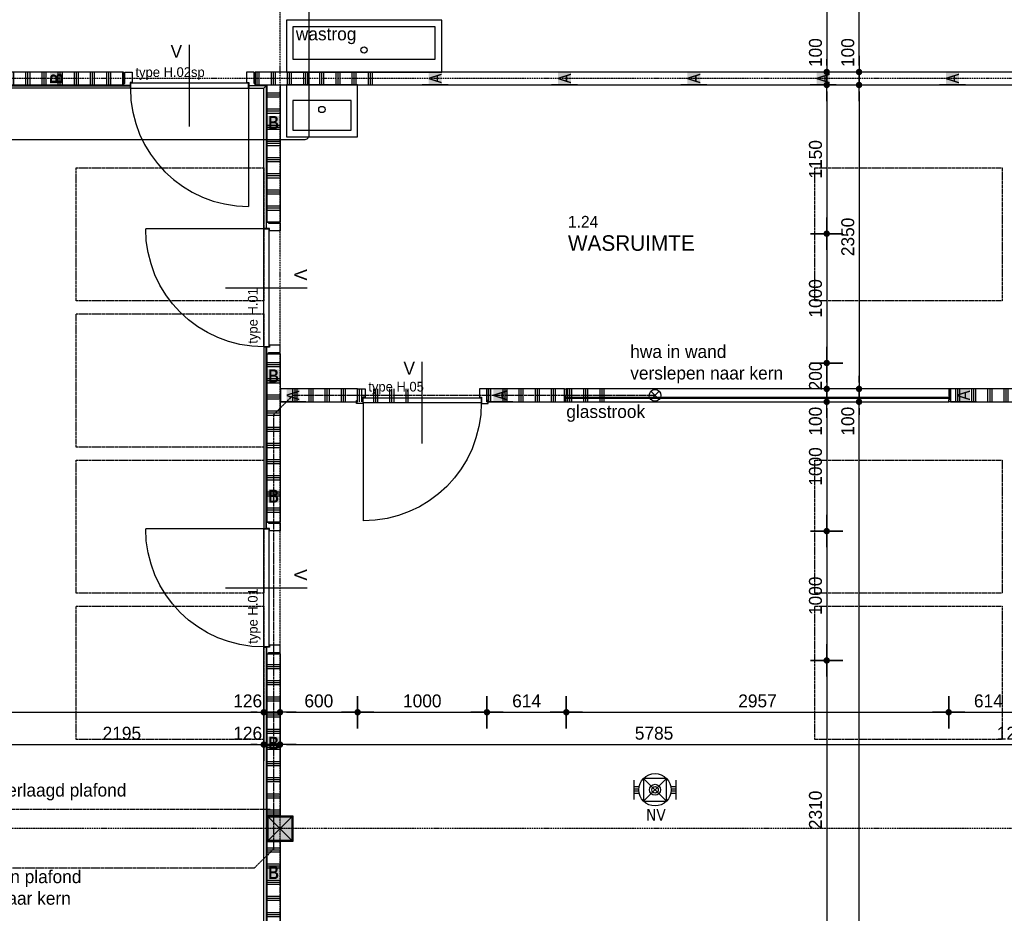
# Model space of a CAD drawing. Header units: millimetres. Extents: x -297000 to 504135, y -166520 to 252050.
# Tile 405 of 416: x 87162 to 94776, y 20370 to 27280. Entities that reach past the tile are written whole.
import ezdxf
from ezdxf.enums import TextEntityAlignment as Align

# ---------------------------------------------------------------- set-up
doc = ezdxf.new("R2010")
doc.units = ezdxf.units.MM
doc.header["$MEASUREMENT"] = 0
for name, pattern in [('ACAD_ISO10W100', [18, 12, -3, 0, -3]), ('CENTER', [50.8, 31.75, -6.35, 6.35, -6.35]), ('HIDDEN', [0.375, 0.25, -0.125])]:
    doc.linetypes.add(name, pattern=pattern)
doc.layers.get('Defpoints').update_dxf_attribs({"color": 6})
for name, color, linetype in [('010_D0050_D', 1, 'Continuous'), ('010_T0050_T', 4, 'Continuous'), ('010_T0100_T', 4, 'Continuous'), ('040_AXPRI_B', 9, 'CENTER'), ('068_HATCH_H', 8, 'Continuous'), ('080_SYMB_DETAIL', 4, 'Continuous'), ('080_SYMBO_G', 1, 'Continuous'), ('210_WALEX_E', 2, 'Continuous'), ('220_WALIN_E', 1, 'Continuous'), ('220_WALIN_G', 1, 'Continuous'), ('299_CONCR_H', 251, 'Continuous'), ('299_STEEL_G', 3, 'Continuous'), ('310_GLASS_G', 1, 'Continuous'), ('320_DOORS_E', 8, 'Continuous'), ('320_DOORS_G', 2, 'Continuous'), ('410_WAFEX_G', 1, 'Continuous'), ('420_WAFIN_G', 1, 'Continuous'), ('520_DRAIN_E', 8, 'Continuous'), ('520_DRAIN_G', 2, 'Continuous'), ('740_SANIT_G', 1, 'Continuous'), ('EB63201-_ATTRIB', 2, 'Continuous')]:
    doc.layers.add(name, color=color, linetype=linetype)
doc.styles.add('NORATT', font='TAHOMA.TTF')
doc.styles.add('VMX 1 SMALL 100', font='unvr55w.TTF', dxfattribs={"height": 100})
doc.styles.add('VMX 2 MEDIUM 100', font='unvr55w.TTF', dxfattribs={"height": 200})
doc.styles.add('VMX 2 MEDIUM 50', font='unvr55w.TTF', dxfattribs={"height": 100})
doc.dimstyles.new('VMX 50', dxfattribs={"dimscale": 50, "dimtxt": 1, "dimasz": 1, "dimexe": 2, "dimexo": 2, "dimgap": 0.7, "dimtad": 1, "dimdec": 0, "dimdsep": 46, "dimtxsty": 'VMX 2 MEDIUM 50', "dimblk1": 'VMX-DIM-ARROW', "dimblk2": 'VMX-DIM-ARROW', "dimsah": 1, "dimcen": 1, "dimdle": 2, "dimse1": 1, "dimse2": 1, "dimclrd": 256, "dimclre": 256, "dimclrt": 256, "dimadec": 0, "dimazin": 0, "dimtm": 1e-09, "dimtfac": 1, "dimtdec": 0, "dimtmove": 2, "dimatfit": 2, "dimldrblk": 'VMX-DIM-ARROW', "dimfxl": 0, "dimtolj": 2, "dimlwd": -1, "dimarcsym": 0})

# ---------------------------------------------------------------- blocks, each defined once
blk = doc.blocks.new('VMX-DIM-ARROW')
h = blk.add_hatch(color=256)
edge = h.paths.add_edge_path()
edge.add_arc((0, 0), 0.5, 0, 360)
for p, q in [((0, 2.5), (0, -2.5)), ((-2.5, 0), (2.5, 0))]:
    blk.add_line(p, q)
blk = doc.blocks.new('*D331')
at = {"layer": '010_D0050_D'}
blk.add_line((76050, 21925), (88999, 21925), dxfattribs=at)
at = {"layer": 'Defpoints', "color": 0}
for p in [(76000, 22249.5), (89049, 21925), (89049, 21191.3)]:
    blk.add_point(p, dxfattribs=at)
at = {"layer": '010_D0050_D', "xscale": 50, "yscale": 50, "zscale": 50, "rotation": 180}
blk.add_blockref('VMX-DIM-ARROW', (76000, 21925), dxfattribs=at)
at = {"layer": '010_D0050_D', "xscale": 50, "yscale": 50, "zscale": 50}
blk.add_blockref('VMX-DIM-ARROW', (89049, 21925), dxfattribs=at)
at = {"layer": '010_D0050_D', "insert": (82524.5, 22011.9), "char_height": 100, "attachment_point": 5, "style": 'VMX 2 MEDIUM 50'}
blk.add_mtext('\\A2;13049', dxfattribs=at)
blk = doc.blocks.new('*D332')
at = {"layer": '010_D0050_D'}
blk.add_line((89225, 21925), (89725, 21925), dxfattribs=at)
at = {"layer": 'Defpoints', "color": 0}
for p in [(89775, 24425), (89175, 22249.4), (89775, 21925)]:
    blk.add_point(p, dxfattribs=at)
at = {"layer": '010_D0050_D', "xscale": 50, "yscale": 50, "zscale": 50, "rotation": 180}
blk.add_blockref('VMX-DIM-ARROW', (89175, 21925), dxfattribs=at)
at = {"layer": '010_D0050_D', "xscale": 50, "yscale": 50, "zscale": 50}
blk.add_blockref('VMX-DIM-ARROW', (89775, 21925), dxfattribs=at)
at = {"layer": '010_D0050_D', "insert": (89475, 22011.9), "char_height": 100, "attachment_point": 5, "style": 'VMX 2 MEDIUM 50'}
blk.add_mtext('\\A2;600', dxfattribs=at)
blk = doc.blocks.new('*D333')
at = {"layer": '010_D0050_D'}
for p, q in [((94910, 21675), (94860, 21675)), ((94960, 21675), (95085, 21675)), ((95135, 21675), (95185, 21675))]:
    blk.add_line(p, q, dxfattribs=at)
at = {"layer": 'Defpoints', "color": 0}
for p in [(94960, 21985), (95085, 21985), (95085, 21675)]:
    blk.add_point(p, dxfattribs=at)
at = {"layer": '010_D0050_D', "xscale": 50, "yscale": 50, "zscale": 50}
blk.add_blockref('VMX-DIM-ARROW', (94960, 21675), dxfattribs=at)
at = {"layer": '010_D0050_D', "xscale": 50, "yscale": 50, "zscale": 50, "rotation": 180}
blk.add_blockref('VMX-DIM-ARROW', (95085, 21675), dxfattribs=at)
at = {"layer": '010_D0050_D', "insert": (94830, 21761.9), "char_height": 100, "attachment_point": 5, "style": 'VMX 2 MEDIUM 50'}
blk.add_mtext('\\A2;125', dxfattribs=at)
blk = doc.blocks.new('*D323')
at = {"layer": '010_D0050_D'}
for p, q in [((88999, 21925), (88949, 21925)), ((89049, 21925), (89175, 21925)), ((89225, 21925), (89275, 21925))]:
    blk.add_line(p, q, dxfattribs=at)
at = {"layer": 'Defpoints', "color": 0}
for p in [(89049, 22011.9), (89175, 22011.9), (89175, 21925)]:
    blk.add_point(p, dxfattribs=at)
at = {"layer": '010_D0050_D', "xscale": 50, "yscale": 50, "zscale": 50}
blk.add_blockref('VMX-DIM-ARROW', (89049, 21925), dxfattribs=at)
at = {"layer": '010_D0050_D', "xscale": 50, "yscale": 50, "zscale": 50, "rotation": 180}
blk.add_blockref('VMX-DIM-ARROW', (89175, 21925), dxfattribs=at)
at = {"layer": '010_D0050_D', "insert": (88925, 22011.9), "char_height": 100, "attachment_point": 5, "style": 'VMX 2 MEDIUM 50'}
blk.add_mtext('\\A2;126', dxfattribs=at)
blk = doc.blocks.new('*D326')
at = {"layer": '010_D0050_D'}
blk.add_line((86904, 21675), (88999, 21675), dxfattribs=at)
at = {"layer": 'Defpoints', "color": 0}
for p in [(89049, 21675), (86854, 19482), (89049, 19482)]:
    blk.add_point(p, dxfattribs=at)
at = {"layer": '010_D0050_D', "xscale": 50, "yscale": 50, "zscale": 50, "rotation": 180}
blk.add_blockref('VMX-DIM-ARROW', (86854, 21675), dxfattribs=at)
at = {"layer": '010_D0050_D', "xscale": 50, "yscale": 50, "zscale": 50}
blk.add_blockref('VMX-DIM-ARROW', (89049, 21675), dxfattribs=at)
at = {"layer": '010_D0050_D', "insert": (87951.5, 21761.9), "char_height": 100, "attachment_point": 5, "style": 'VMX 2 MEDIUM 50'}
blk.add_mtext('\\A2;2195', dxfattribs=at)
blk = doc.blocks.new('*D327')
at = {"layer": '010_D0050_D'}
blk.add_line((89225, 21675), (94910, 21675), dxfattribs=at)
at = {"layer": 'Defpoints', "color": 0}
for p in [(94960, 21675), (94960, 21675), (89175, 19482)]:
    blk.add_point(p, dxfattribs=at)
at = {"layer": '010_D0050_D', "xscale": 50, "yscale": 50, "zscale": 50, "rotation": 180}
blk.add_blockref('VMX-DIM-ARROW', (89175, 21675), dxfattribs=at)
at = {"layer": '010_D0050_D', "xscale": 50, "yscale": 50, "zscale": 50}
blk.add_blockref('VMX-DIM-ARROW', (94960, 21675), dxfattribs=at)
at = {"layer": '010_D0050_D', "insert": (92067.5, 21761.9), "char_height": 100, "attachment_point": 5, "style": 'VMX 2 MEDIUM 50'}
blk.add_mtext('\\A2;5785', dxfattribs=at)
blk = doc.blocks.new('*D329')
at = {"layer": '010_D0050_D'}
for p, q in [((88999, 21675), (88949, 21675)), ((89049, 21675), (89175, 21675)), ((89225, 21675), (89275, 21675))]:
    blk.add_line(p, q, dxfattribs=at)
at = {"layer": 'Defpoints', "color": 0}
for p in [(89049, 21761.9), (89175, 21761.9), (89175, 21675)]:
    blk.add_point(p, dxfattribs=at)
at = {"layer": '010_D0050_D', "xscale": 50, "yscale": 50, "zscale": 50}
blk.add_blockref('VMX-DIM-ARROW', (89049, 21675), dxfattribs=at)
at = {"layer": '010_D0050_D', "xscale": 50, "yscale": 50, "zscale": 50, "rotation": 180}
blk.add_blockref('VMX-DIM-ARROW', (89175, 21675), dxfattribs=at)
at = {"layer": '010_D0050_D', "insert": (88925, 21761.9), "char_height": 100, "attachment_point": 5, "style": 'VMX 2 MEDIUM 50'}
blk.add_mtext('\\A2;126', dxfattribs=at)
blk = doc.blocks.new('*D337')
at = {"layer": '010_D0050_D'}
blk.add_line((93652.9, 9490), (93652.9, 24275), dxfattribs=at)
at = {"layer": 'Defpoints', "color": 0}
for p in [(91325, 24325), (93652.9, 24325), (89275, 9440)]:
    blk.add_point(p, dxfattribs=at)
at = {"layer": '010_D0050_D', "xscale": 50, "yscale": 50, "zscale": 50}
for p, rotation in [((93652.9, 24325), 90), ((93652.9, 9440), 270)]:
    blk.add_blockref('VMX-DIM-ARROW', p, dxfattribs=dict(at, rotation=rotation))
at = {"layer": '010_D0050_D', "insert": (93566.1, 16882.5), "char_height": 100, "attachment_point": 5, "rotation": 90, "style": 'VMX 2 MEDIUM 50'}
blk.add_mtext('\\A2;14885', dxfattribs=at)
blk = doc.blocks.new('*D338')
at = {"layer": '010_D0050_D'}
blk.add_line((93652.9, 26925), (93652.9, 32560), dxfattribs=at)
at = {"layer": 'Defpoints', "color": 0}
for p in [(91975, 32610), (93652.9, 32610), (92225, 26875)]:
    blk.add_point(p, dxfattribs=at)
at = {"layer": '010_D0050_D', "xscale": 50, "yscale": 50, "zscale": 50}
for p, rotation in [((93652.9, 32610), 90), ((93652.9, 26875), 270)]:
    blk.add_blockref('VMX-DIM-ARROW', p, dxfattribs=dict(at, rotation=rotation))
at = {"layer": '010_D0050_D', "insert": (93566.1, 29742.5), "char_height": 100, "attachment_point": 5, "rotation": 90, "style": 'VMX 2 MEDIUM 50'}
blk.add_mtext('\\A2;5735', dxfattribs=at)
blk = doc.blocks.new('*D339')
at = {"layer": '010_D0050_D'}
for p, q in [((93652.9, 26925), (93652.9, 26975)), ((93652.9, 26875), (93652.9, 26775)), ((93652.9, 26725), (93652.9, 26675))]:
    blk.add_line(p, q, dxfattribs=at)
at = {"layer": 'Defpoints', "color": 0}
for p in [(91725, 26875), (91725, 26775), (93652.9, 26775)]:
    blk.add_point(p, dxfattribs=at)
at = {"layer": '010_D0050_D', "xscale": 50, "yscale": 50, "zscale": 50}
for p, rotation in [((93652.9, 26875), 270), ((93652.9, 26775), 90)]:
    blk.add_blockref('VMX-DIM-ARROW', p, dxfattribs=dict(at, rotation=rotation))
at = {"layer": '010_D0050_D', "insert": (93566.1, 27025), "char_height": 100, "attachment_point": 5, "rotation": 90, "style": 'VMX 2 MEDIUM 50'}
blk.add_mtext('\\A2;100', dxfattribs=at)
blk = doc.blocks.new('*D340')
at = {"layer": '010_D0050_D'}
blk.add_line((93652.9, 26725), (93652.9, 24475), dxfattribs=at)
at = {"layer": 'Defpoints', "color": 0}
for p in [(91725, 26775), (91325, 24425), (93652.9, 24425)]:
    blk.add_point(p, dxfattribs=at)
at = {"layer": '010_D0050_D', "xscale": 50, "yscale": 50, "zscale": 50}
for p, rotation in [((93652.9, 26775), 90), ((93652.9, 24425), 270)]:
    blk.add_blockref('VMX-DIM-ARROW', p, dxfattribs=dict(at, rotation=rotation))
at = {"layer": '010_D0050_D', "insert": (93566.1, 25600), "char_height": 100, "attachment_point": 5, "rotation": 90, "style": 'VMX 2 MEDIUM 50'}
blk.add_mtext('\\A2;2350', dxfattribs=at)
blk = doc.blocks.new('*D341')
at = {"layer": '010_D0050_D'}
for p, q in [((93652.9, 24475), (93652.9, 24525)), ((93652.9, 24425), (93652.9, 24325)), ((93652.9, 24275), (93652.9, 24225))]:
    blk.add_line(p, q, dxfattribs=at)
at = {"layer": 'Defpoints', "color": 0}
for p in [(91725, 24425), (91725, 24325), (93652.9, 24325)]:
    blk.add_point(p, dxfattribs=at)
at = {"layer": '010_D0050_D', "xscale": 50, "yscale": 50, "zscale": 50}
for p, rotation in [((93652.9, 24425), 270), ((93652.9, 24325), 90)]:
    blk.add_blockref('VMX-DIM-ARROW', p, dxfattribs=dict(at, rotation=rotation))
at = {"layer": '010_D0050_D', "insert": (93566.1, 24175), "char_height": 100, "attachment_point": 5, "rotation": 90, "style": 'VMX 2 MEDIUM 50'}
blk.add_mtext('\\A2;100', dxfattribs=at)
blk = doc.blocks.new('*D346')
at = {"layer": '010_D0050_D'}
blk.add_line((93402.9, 30160), (93402.9, 26925), dxfattribs=at)
at = {"layer": 'Defpoints', "color": 0}
for p in [(83475, 30210), (83475, 26875), (93402.9, 26875)]:
    blk.add_point(p, dxfattribs=at)
at = {"layer": '010_D0050_D', "xscale": 50, "yscale": 50, "zscale": 50}
for p, rotation in [((93402.9, 30210), 90), ((93402.9, 26875), 270)]:
    blk.add_blockref('VMX-DIM-ARROW', p, dxfattribs=dict(at, rotation=rotation))
at = {"layer": '010_D0050_D', "insert": (93316.1, 28542.5), "char_height": 100, "attachment_point": 5, "rotation": 90, "style": 'VMX 2 MEDIUM 50'}
blk.add_mtext('\\A2;3335', dxfattribs=at)
blk = doc.blocks.new('*D347')
at = {"layer": '010_D0050_D'}
for p, q in [((93402.9, 26925), (93402.9, 26975)), ((93402.9, 26875), (93402.9, 26775)), ((93402.9, 26725), (93402.9, 26675))]:
    blk.add_line(p, q, dxfattribs=at)
at = {"layer": 'Defpoints', "color": 0}
for p in [(91475, 26875), (91475, 26775), (93402.9, 26775)]:
    blk.add_point(p, dxfattribs=at)
at = {"layer": '010_D0050_D', "xscale": 50, "yscale": 50, "zscale": 50}
for p, rotation in [((93402.9, 26875), 270), ((93402.9, 26775), 90)]:
    blk.add_blockref('VMX-DIM-ARROW', p, dxfattribs=dict(at, rotation=rotation))
at = {"layer": '010_D0050_D', "insert": (93316.1, 27025), "char_height": 100, "attachment_point": 5, "rotation": 90, "style": 'VMX 2 MEDIUM 50'}
blk.add_mtext('\\A2;100', dxfattribs=at)
blk = doc.blocks.new('*D348')
at = {"layer": '010_D0050_D'}
blk.add_line((93402.9, 26725), (93402.9, 25675), dxfattribs=at)
at = {"layer": 'Defpoints', "color": 0}
for p in [(89175, 26775), (89175, 25625), (93402.9, 25625)]:
    blk.add_point(p, dxfattribs=at)
at = {"layer": '010_D0050_D', "xscale": 50, "yscale": 50, "zscale": 50}
for p, rotation in [((93402.9, 26775), 90), ((93402.9, 25625), 270)]:
    blk.add_blockref('VMX-DIM-ARROW', p, dxfattribs=dict(at, rotation=rotation))
at = {"layer": '010_D0050_D', "insert": (93316.1, 26200), "char_height": 100, "attachment_point": 5, "rotation": 90, "style": 'VMX 2 MEDIUM 50'}
blk.add_mtext('\\A2;1150', dxfattribs=at)
blk = doc.blocks.new('*D349')
at = {"layer": '010_D0050_D'}
blk.add_line((93402.9, 25575), (93402.9, 24675), dxfattribs=at)
at = {"layer": 'Defpoints', "color": 0}
for p in [(89175, 25625), (89175, 24625), (93402.9, 24625)]:
    blk.add_point(p, dxfattribs=at)
at = {"layer": '010_D0050_D', "xscale": 50, "yscale": 50, "zscale": 50}
for p, rotation in [((93402.9, 25625), 90), ((93402.9, 24625), 270)]:
    blk.add_blockref('VMX-DIM-ARROW', p, dxfattribs=dict(at, rotation=rotation))
at = {"layer": '010_D0050_D', "insert": (93316.1, 25125), "char_height": 100, "attachment_point": 5, "rotation": 90, "style": 'VMX 2 MEDIUM 50'}
blk.add_mtext('\\A2;1000', dxfattribs=at)
blk = doc.blocks.new('*D350')
at = {"layer": '010_D0050_D'}
blk.add_line((93402.9, 24575), (93402.9, 24475), dxfattribs=at)
at = {"layer": 'Defpoints', "color": 0}
for p in [(89175, 24625), (89175, 24425), (93402.9, 24425)]:
    blk.add_point(p, dxfattribs=at)
at = {"layer": '010_D0050_D', "xscale": 50, "yscale": 50, "zscale": 50}
for p, rotation in [((93402.9, 24625), 90), ((93402.9, 24425), 270)]:
    blk.add_blockref('VMX-DIM-ARROW', p, dxfattribs=dict(at, rotation=rotation))
at = {"layer": '010_D0050_D', "insert": (93316.1, 24525), "char_height": 100, "attachment_point": 5, "rotation": 90, "style": 'VMX 2 MEDIUM 50'}
blk.add_mtext('\\A2;200', dxfattribs=at)
blk = doc.blocks.new('*D351')
at = {"layer": '010_D0050_D'}
blk.add_line((93402.9, 24275), (93402.9, 23375), dxfattribs=at)
at = {"layer": 'Defpoints', "color": 0}
for p in [(89175, 24325), (89175, 23325), (93402.9, 23325)]:
    blk.add_point(p, dxfattribs=at)
at = {"layer": '010_D0050_D', "xscale": 50, "yscale": 50, "zscale": 50}
for p, rotation in [((93402.9, 24325), 90), ((93402.9, 23325), 270)]:
    blk.add_blockref('VMX-DIM-ARROW', p, dxfattribs=dict(at, rotation=rotation))
at = {"layer": '010_D0050_D', "insert": (93316.1, 23825), "char_height": 100, "attachment_point": 5, "rotation": 90, "style": 'VMX 2 MEDIUM 50'}
blk.add_mtext('\\A2;1000', dxfattribs=at)
blk = doc.blocks.new('*D352')
at = {"layer": '010_D0050_D'}
blk.add_line((93402.9, 23275), (93402.9, 22375), dxfattribs=at)
at = {"layer": 'Defpoints', "color": 0}
for p in [(89175, 23325), (89175, 22325), (93402.9, 22325)]:
    blk.add_point(p, dxfattribs=at)
at = {"layer": '010_D0050_D', "xscale": 50, "yscale": 50, "zscale": 50}
for p, rotation in [((93402.9, 23325), 90), ((93402.9, 22325), 270)]:
    blk.add_blockref('VMX-DIM-ARROW', p, dxfattribs=dict(at, rotation=rotation))
at = {"layer": '010_D0050_D', "insert": (93316.1, 22825), "char_height": 100, "attachment_point": 5, "rotation": 90, "style": 'VMX 2 MEDIUM 50'}
blk.add_mtext('\\A2;1000', dxfattribs=at)
blk = doc.blocks.new('*D353')
at = {"layer": '010_D0050_D'}
blk.add_line((93402.9, 22275), (93402.9, 20064.5), dxfattribs=at)
at = {"layer": 'Defpoints', "color": 0}
for p in [(89175, 22325), (89175, 20014.5), (93402.9, 20014.5)]:
    blk.add_point(p, dxfattribs=at)
at = {"layer": '010_D0050_D', "xscale": 50, "yscale": 50, "zscale": 50}
for p, rotation in [((93402.9, 22325), 90), ((93402.9, 20014.5), 270)]:
    blk.add_blockref('VMX-DIM-ARROW', p, dxfattribs=dict(at, rotation=rotation))
at = {"layer": '010_D0050_D', "insert": (93316.1, 21169.8), "char_height": 100, "attachment_point": 5, "rotation": 90, "style": 'VMX 2 MEDIUM 50'}
blk.add_mtext('\\A2;2310', dxfattribs=at)
blk = doc.blocks.new('*D363')
at = {"layer": '010_D0050_D'}
for p, q in [((93402.9, 24475), (93402.9, 24525)), ((93402.9, 24425), (93402.9, 24325)), ((93402.9, 24275), (93402.9, 24225))]:
    blk.add_line(p, q, dxfattribs=at)
at = {"layer": 'Defpoints', "color": 0}
for p in [(91475, 24425), (91475, 24325), (93402.9, 24325)]:
    blk.add_point(p, dxfattribs=at)
at = {"layer": '010_D0050_D', "xscale": 50, "yscale": 50, "zscale": 50}
for p, rotation in [((93402.9, 24425), 270), ((93402.9, 24325), 90)]:
    blk.add_blockref('VMX-DIM-ARROW', p, dxfattribs=dict(at, rotation=rotation))
at = {"layer": '010_D0050_D', "insert": (93316.1, 24175), "char_height": 100, "attachment_point": 5, "rotation": 90, "style": 'VMX 2 MEDIUM 50'}
blk.add_mtext('\\A2;100', dxfattribs=at)
blk = doc.blocks.new('*D417')
at = {"layer": '010_D0050_D'}
blk.add_line((89825, 21925), (90725, 21925), dxfattribs=at)
at = {"layer": 'Defpoints', "color": 0}
for p in [(89775, 24425), (90775, 24425), (90775, 21925)]:
    blk.add_point(p, dxfattribs=at)
at = {"layer": '010_D0050_D', "xscale": 50, "yscale": 50, "zscale": 50, "rotation": 180}
blk.add_blockref('VMX-DIM-ARROW', (89775, 21925), dxfattribs=at)
at = {"layer": '010_D0050_D', "xscale": 50, "yscale": 50, "zscale": 50}
blk.add_blockref('VMX-DIM-ARROW', (90775, 21925), dxfattribs=at)
at = {"layer": '010_D0050_D', "insert": (90275, 22011.9), "char_height": 100, "attachment_point": 5, "style": 'VMX 2 MEDIUM 50'}
blk.add_mtext('\\A2;1000', dxfattribs=at)
blk = doc.blocks.new('*D418')
at = {"layer": '010_D0050_D'}
blk.add_line((90825, 21925), (91339, 21925), dxfattribs=at)
at = {"layer": 'Defpoints', "color": 0}
for p in [(90775, 24425), (91389, 24425), (91389, 21925)]:
    blk.add_point(p, dxfattribs=at)
at = {"layer": '010_D0050_D', "xscale": 50, "yscale": 50, "zscale": 50, "rotation": 180}
blk.add_blockref('VMX-DIM-ARROW', (90775, 21925), dxfattribs=at)
at = {"layer": '010_D0050_D', "xscale": 50, "yscale": 50, "zscale": 50}
blk.add_blockref('VMX-DIM-ARROW', (91389, 21925), dxfattribs=at)
at = {"layer": '010_D0050_D', "insert": (91082, 22011.9), "char_height": 100, "attachment_point": 5, "style": 'VMX 2 MEDIUM 50'}
blk.add_mtext('\\A2;614', dxfattribs=at)
blk = doc.blocks.new('*D419')
at = {"layer": '010_D0050_D'}
blk.add_line((91439, 21925), (94296, 21925), dxfattribs=at)
at = {"layer": 'Defpoints', "color": 0}
for p in [(91389, 24425), (94346, 24425), (94346, 21925)]:
    blk.add_point(p, dxfattribs=at)
at = {"layer": '010_D0050_D', "xscale": 50, "yscale": 50, "zscale": 50, "rotation": 180}
blk.add_blockref('VMX-DIM-ARROW', (91389, 21925), dxfattribs=at)
at = {"layer": '010_D0050_D', "xscale": 50, "yscale": 50, "zscale": 50}
blk.add_blockref('VMX-DIM-ARROW', (94346, 21925), dxfattribs=at)
at = {"layer": '010_D0050_D', "insert": (92867.5, 22011.9), "char_height": 100, "attachment_point": 5, "style": 'VMX 2 MEDIUM 50'}
blk.add_mtext('\\A2;2957', dxfattribs=at)
blk = doc.blocks.new('*D420')
at = {"layer": '010_D0050_D'}
blk.add_line((94396, 21925), (94910, 21925), dxfattribs=at)
at = {"layer": 'Defpoints', "color": 0}
for p in [(94346, 24425), (94960, 24425), (94960, 21925)]:
    blk.add_point(p, dxfattribs=at)
at = {"layer": '010_D0050_D', "xscale": 50, "yscale": 50, "zscale": 50, "rotation": 180}
blk.add_blockref('VMX-DIM-ARROW', (94346, 21925), dxfattribs=at)
at = {"layer": '010_D0050_D', "xscale": 50, "yscale": 50, "zscale": 50}
blk.add_blockref('VMX-DIM-ARROW', (94960, 21925), dxfattribs=at)
at = {"layer": '010_D0050_D', "insert": (94653, 22011.9), "char_height": 100, "attachment_point": 5, "style": 'VMX 2 MEDIUM 50'}
blk.add_mtext('\\A2;614', dxfattribs=at)
blk = doc.blocks.new('GRID01')
at = {"layer": '040_AXPRI_B', "linetype": 'ACAD_ISO10W100'}
for p, q in [((-5800, -3742), (-5800, 26942)), ((3742, 17400), (-26942, 17400)), ((3742, 11600), (-26942, 11600))]:
    blk.add_line(p, q, dxfattribs=at)
blk = doc.blocks.new('*U1213')
at = {"layer": '068_HATCH_H'}
h = blk.add_hatch(dxfattribs=at)
h.set_pattern_fill('PLAST', color=256, scale=500, angle=180, style=0)
h.set_pattern_definition([(180, (0, 4892), (-2e-14, -125), []), (180, (-2e-15, 4876.37), (-2e-14, -125), []), (180, (-4e-15, 4860.75), (-2e-14, -125), [])])
h.paths.add_polyline_path([(0, 4892), (100, 4892), (100, 5892), (0, 5892)])
at = {"layer": '220_WALIN_G', "ltscale": 10}
for p, q in [((0, 4400), (0, 4600)), ((100, 4400), (100, 4600)), ((0, 3400), (0, 3600)), ((100, 3400), (100, 3600)), ((0, 2400), (0, 2600)), ((100, 2400), (100, 2600)), ((0, 1400), (0, 1600)), ((100, 1400), (100, 1600)), ((0, 400), (0, 600)), ((100, 400), (100, 600))]:
    blk.add_line(p, q, dxfattribs=at)
blk.add_lwpolyline([(0, 0), (100, 0), (100, 5892), (0, 5892)], close=True, dxfattribs=at)
at = {"layer": '220_WALIN_E', "ltscale": 10, "char_height": 100, "width": 100, "attachment_point": 5, "style": 'VMX 1 SMALL 100', "bg_fill": 1, "box_fill_scale": 1, "bg_fill_color": 255, "bg_fill_transparency": 0}
for insert in [(50, 4500), (50, 3500), (50, 2500), (50, 1500), (50, 500)]:
    blk.add_mtext('{\\fUnivers Condensed|b0|i0|c0|p34;A}', dxfattribs=dict(at, insert=insert))
blk = doc.blocks.new('*U1215')
at = {"layer": '068_HATCH_H'}
h = blk.add_hatch(dxfattribs=at)
h.set_pattern_fill('PLAST', color=256, scale=500, angle=180, style=0)
h.set_pattern_definition([(180, (0, -400), (-2e-14, -125), []), (180, (-2e-15, -415.62), (-2e-14, -125), []), (180, (-4e-15, -431.25), (-2e-14, -125), [])])
h.paths.add_polyline_path([(0, -400), (100, -400), (100, 600), (0, 600)])
at = {"layer": '220_WALIN_G', "ltscale": 10}
for p, q in [((0, 400), (0, 600)), ((100, 400), (100, 600))]:
    blk.add_line(p, q, dxfattribs=at)
blk.add_lwpolyline([(0, 0), (100, 0), (100, 600), (0, 600)], close=True, dxfattribs=at)
at = {"layer": '220_WALIN_E', "ltscale": 10, "insert": (50, 500), "char_height": 100, "width": 100, "attachment_point": 5, "style": 'VMX 1 SMALL 100', "bg_fill": 1, "box_fill_scale": 1, "bg_fill_color": 255, "bg_fill_transparency": 0}
blk.add_mtext('{\\fUnivers Condensed|b0|i0|c0|p34;A}', dxfattribs=at)
blk = doc.blocks.new('K200x200x8+BETON')
at = {"layer": '299_CONCR_H'}
h = blk.add_hatch(color=256, dxfattribs=at)
edge = h.paths.add_edge_path()
edge.add_line((-92, -84), (-92, 84))
edge.add_arc((-84, 84), 8, 90, 180, ccw=False)
edge.add_line((-84, 92), (84, 92))
edge.add_arc((84, 84), 8, 0, 90, ccw=False)
edge.add_line((92, 84), (92, -84))
edge.add_arc((84, -84), 8, -90, 0, ccw=False)
edge.add_line((84, -92), (-84, -92))
edge.add_arc((-84, -84), 8, 180, 270, ccw=False)
at = {"layer": '299_STEEL_G'}
for points in [[(-100, -88), (-100, 88, -0.414214), (-88, 100), (88, 100, -0.414214), (100, 88), (100, -88, -0.414214), (88, -100), (-88, -100, -0.414214)], [(-92, -84), (-92, 84, -0.414214), (-84, 92), (84, 92, -0.414214), (92, 84), (92, -84, -0.414214), (84, -92), (-84, -92, -0.414214)]]:
    blk.add_lwpolyline(points, format="xyb", close=True, dxfattribs=at)
at = {"layer": 'Defpoints'}
blk.add_lwpolyline([(-100, 100), (100, 100), (100, -100), (-100, -100)], close=True, dxfattribs=at)
for points in [[(100, -100), (-100, 100)], [(100, 100), (-100, -100)]]:
    blk.add_lwpolyline(points, dxfattribs=at)
blk = doc.blocks.new('v-deur')
at = {"layer": '080_SYMBO_G'}
blk.add_line((0, -315.7), (0, 315.7), dxfattribs=at)
at = {"layer": '080_SYMBO_G', "insert": (-56.4, 315.7), "char_height": 100, "attachment_point": 3, "style": 'VMX 2 MEDIUM 100'}
blk.add_mtext('V', dxfattribs=at)
blk = doc.blocks.new('DEUR1000_hpl finish')
at = {"layer": '320_DOORS_E'}
blk.add_arc((52.5, 126), 913, 0, 90, dxfattribs=at)
at = {"layer": '320_DOORS_G'}
blk.add_lwpolyline([(52.5, 126), (52.5, 1039)], dxfattribs=at)
for points in [[(9, 0), (67, 0), (67, 81), (50, 81), (50, 104), (0, 104), (0, 90), (9, 90), (9, 0)], [(52.5, 126), (52.5, 86), (965.5, 86), (965.5, 126)], [(1009, 0), (951, 0), (951, 81), (968, 81), (968, 104), (1018, 104), (1018, 90), (1009, 90), (1009, 0)]]:
    blk.add_lwpolyline(points, close=True, dxfattribs=at)
blk = doc.blocks.new('WASTROG')
at = {"layer": '740_SANIT_G'}
for points in [[(-400, -600), (0, -600), (0, 600), (-400, 600)], [(-350, 550), (-350, -550), (-100, -550), (-100, 550)]]:
    blk.add_lwpolyline(points, close=True, dxfattribs=at)
blk.add_circle((-169.7, 0), 24.3, dxfattribs=at)
blk = doc.blocks.new('WASTAFEL')
at = {"layer": '740_SANIT_G'}
for points in [[(275, 400), (-275, 400), (-275, 0), (275, 0)], [(225, 350), (-225, 350), (-225, 120), (225, 120)]]:
    blk.add_lwpolyline(points, close=True, dxfattribs=at)
blk.add_circle((1.5, 189.7), 24.3, dxfattribs=at)
blk = doc.blocks.new('EJ3T02')
at = {"color": 0}
for p, q in [((-1.77, 1.77), (1.77, -1.77)), ((1.77, 1.77), (-1.77, -1.77)), ((-3.25, -1.5), (-3.25, 1.5)), ((-3.25, 0.52), (-2.44, 0.52)), ((-3.25, 0.17), (-2.49, 0.17)), ((2.44, 0.52), (3.25, 0.52)), ((2.49, 0.17), (3.25, 0.17)), ((3.25, -1.5), (3.25, 1.5)), ((-3.25, -0.17), (-2.49, -0.17)), ((-3.25, -0.52), (-2.44, -0.52)), ((2.44, -0.52), (3.25, -0.52)), ((2.49, -0.17), (3.25, -0.17))]:
    blk.add_line(p, q, dxfattribs=at)
blk.add_lwpolyline([(1.77, -1.77), (1.77, 1.77), (-1.77, 1.77), (-1.77, -1.77)], close=True, dxfattribs=at)
blk.add_lwpolyline([(1.77, -1.77), (1.75, -1.75)], dxfattribs=at)
for radius in [2.5, 0.85, 0.5]:
    blk.add_circle((0, 0), radius, dxfattribs=at)
at = {"color": 0, "style": 'NORATT'}
for tag, flags, p in [('GELIJK', 9, (3.5, 7.5)), ('SCHAK', 8, (3.5, 5.25)), ('A_CODE', 8, (-3.5, 2.75)), ('NUMMER', 8, (3.5, 3.5)), ('GROEP', 8, (-3.5, -2.75)), ('KAST', 9, (3.5, -2.75))]:
    blk.add_attdef(tag, text='', height=1.8, dxfattribs=dict(at, flags=flags)).set_placement(p, align=Align.MIDDLE_CENTER)
blk = doc.blocks.new('DEUR1000')
at = {"layer": '320_DOORS_E'}
blk.add_arc((52.5, 108), 913, 0, 90, dxfattribs=at)
at = {"layer": '320_DOORS_G'}
blk.add_lwpolyline([(52.5, 108), (52.5, 1021)], dxfattribs=at)
for points in [[(9, 0), (67, 0), (67, 63), (50, 63), (50, 114), (0, 114), (0, 90), (9, 90), (9, 0)], [(52.5, 108), (52.5, 68), (965.5, 68), (965.5, 108)], [(1009, 0), (951, 0), (951, 63), (968, 63), (968, 114), (1018, 114), (1018, 90), (1009, 90), (1009, 0)]]:
    blk.add_lwpolyline(points, close=True, dxfattribs=at)
blk = doc.blocks.new('1006_X-01.01')
at = {"layer": '068_HATCH_H'}
h = blk.add_hatch(dxfattribs=at)
h.set_pattern_fill('PLAST', color=256, scale=500, angle=270, style=0)
h.set_pattern_definition([(270, (15960, 17350), (125, -2e-14), []), (270, (15975.62, 17350), (125, -2e-14), []), (270, (15991.25, 17350), (125, -2e-14), [])])
h.paths.add_polyline_path([(16190, 17350), (16190, 17450), (15082.5, 17450), (15082.5, 17350)])
h = blk.add_hatch(dxfattribs=at)
h.set_pattern_fill('PLAST', color=256, scale=500, angle=180, style=0)
h.set_pattern_definition([(7e-15, (17400, 16464.16), (2e-14, -125), []), (7e-15, (17400, 16448.54), (2e-14, -125), []), (7e-15, (17400, 16432.91), (2e-14, -125), [])])
h.paths.add_polyline_path([(17400, 16290), (17300, 16290), (17300, 17350), (17400, 17350)])
h = blk.add_hatch(dxfattribs=at)
h.set_pattern_fill('PLAST', color=256, scale=500, angle=180, style=0)
h.set_pattern_definition([(7e-15, (17400, 14129.16), (2e-14, -125), []), (7e-15, (17400, 14113.54), (2e-14, -125), []), (7e-15, (17400, 14097.91), (2e-14, -125), [])])
h.paths.add_polyline_path([(17400, 13970), (17300, 13970), (17300, 15272), (17400, 15272)])
h = blk.add_hatch(dxfattribs=at)
h.set_pattern_fill('PLAST', color=256, scale=500, angle=180, style=0)
h.set_pattern_definition([(7e-15, (17400, 11920.16), (2e-14, -125), []), (7e-15, (17400, 11904.54), (2e-14, -125), []), (7e-15, (17400, 11888.91), (2e-14, -125), [])])
h.paths.add_polyline_path([(17400, 11700), (17300, 11700), (17300, 12952), (17400, 12952)])
h = blk.add_hatch(dxfattribs=at)
h.set_pattern_fill('PLAST', color=256, scale=500, angle=180, style=0)
h.set_pattern_definition([(180, (-12375, -5747.5), (-2e-14, -125), []), (180, (-12375, -5763.12), (-2e-14, -125), []), (180, (-12375, -5778.75), (-2e-14, -125), [])])
h.paths.add_polyline_path([(17400, 10454), (17300, 10454), (17300, 11500), (17400, 11500)])
at = {"layer": '210_WALEX_E', "color": 8, "linetype": 'HIDDEN', "ltscale": 25}
for points in [[(17274, 15680), (15824, 15680), (15824, 16710), (17274, 16710)], [(22985, 15680), (21535, 15680), (21535, 16710), (22985, 16710)], [(17274, 14550), (15824, 14550), (15824, 15580), (17274, 15580)], [(17274, 13420), (15824, 13420), (15824, 14450), (17274, 14450)], [(22985, 13420), (21535, 13420), (21535, 14450), (22985, 14450)], [(17274, 12290), (15824, 12290), (15824, 13320), (17274, 13320)], [(22985, 12290), (21535, 12290), (21535, 13320), (22985, 13320)]]:
    blk.add_lwpolyline(points, close=True, dxfattribs=at)
at = {"layer": '220_WALIN_G', "ltscale": 10}
for points in [[(16190, 17350), (16190, 17450), (15082.5, 17450), (15082.5, 17350)], [(17400, 16290), (17300, 16290), (17300, 17350), (17400, 17350)], [(17400, 13970), (17300, 13970), (17300, 15272), (17400, 15272)], [(17400, 11700), (17300, 11700), (17300, 12952), (17400, 12952)], [(17400, 10454), (17300, 10454), (17300, 11500), (17400, 11500)]]:
    blk.add_lwpolyline(points, close=True, dxfattribs=at)
for points in [[(19600, 15000), (19614, 15000), (19614, 14943), (19600, 14943), (19600, 15000)], [(22585, 15000), (22571, 15000), (22571, 14943), (22585, 14943), (22585, 15000)], [(19600, 14900), (19614, 14900), (19614, 14919), (19600, 14919), (19600, 14900)], [(22585, 14900), (22571, 14900), (22571, 14919), (22585, 14919), (22585, 14900)]]:
    blk.add_lwpolyline(points, dxfattribs=at)
at = {"layer": '220_WALIN_G', "color": 8, "ltscale": 10}
for points in [[(22571, 15000), (19614, 15000)], [(19614, 14900), (22571, 14900)]]:
    blk.add_lwpolyline(points, dxfattribs=at)
at = {"layer": '310_GLASS_G'}
blk.add_lwpolyline([(19604, 14926), (19604, 14936), (22581, 14936), (22581, 14926), (19604, 14926)], dxfattribs=at)
at = {"layer": '410_WAFEX_G', "color": 8, "linetype": 'HIDDEN', "ltscale": 25}
blk.add_line((17324, 11748), (15123, 11748), dxfattribs=at)
at = {"layer": '420_WAFIN_G'}
for points in [[(16240, 17324), (15082.5, 17324), (15082.5, 17343), (16240, 17343), (16240, 17324)], [(17158, 17324), (17274, 17324), (17293, 17343), (17158, 17343), (17158, 17324)], [(17274, 17324), (17293, 17343), (17293, 16240), (17274, 16240), (17274, 17324)], [(17274, 13920), (17293, 13920), (17293, 15322), (17274, 15322), (17274, 13920)], [(17274, 13002), (17293, 13002), (17293, 10440), (17274, 10440), (17274, 13002)]]:
    blk.add_lwpolyline(points, dxfattribs=at)
at = {"layer": '520_DRAIN_E', "linetype": 'CENTER', "ltscale": 0.5}
blk.add_lwpolyline([(20300, 14950), (17500, 14950.1), (17350, 14800.1), (17350, 11443), (17200, 11293), (10952, 11293)], dxfattribs=at)
at = {"layer": '520_DRAIN_G'}
for p, q in [((20268.2, 14918.2), (20331.8, 14981.8)), ((20331.8, 14918.2), (20268.2, 14981.8))]:
    blk.add_line(p, q, dxfattribs=at)
blk.add_ellipse((20300, 14950), major_axis=(-0.3, 45), ratio=1, start_param=4.704623, end_param=10.987808, dxfattribs=at)
for name, p in [('GRID01', (23200, 0)), ('K200x200x8+BETON', (17400, 11600))]:
    blk.add_blockref(name, p)
for name, p, rotation in [('WASTROG', (18050, 17450), 270), ('DEUR1000_hpl finish', (17208, 17450), 180), ('WASTAFEL', (17725, 17350), 180)]:
    blk.add_blockref(name, p, dxfattribs=dict(rotation=rotation))
at = {"xscale": -1}
for name, p, rotation in [('DEUR1000_hpl finish', (17400, 16290), 90), ('DEUR1000', (17991, 15000), 180), ('DEUR1000_hpl finish', (17400, 13970), 90)]:
    blk.add_blockref(name, p, dxfattribs=dict(at, rotation=rotation))
at = {"color": 9}
ref = blk.add_blockref('EJ3T02', (20300, 11900), dxfattribs=dict(at, xscale=50, yscale=50, zscale=50))
ref.add_attrib('A_CODE', 'NV', dxfattribs={"layer": 'EB63201-_ATTRIB', "color": 1, "height": 90, "style": 'NORATT', "flags": 8}).set_placement((20306.7, 11705.7), align=Align.MIDDLE_CENTER)
at = {"layer": '010_T0100_T', "color": 7}
for p in [(16699, 17344), (18500, 14894)]:
    blk.add_blockref('v-deur', p, dxfattribs=at)
at = {"layer": '010_T0100_T', "color": 7, "rotation": 270}
for p in [(17294, 15781), (17294, 13461)]:
    blk.add_blockref('v-deur', p, dxfattribs=at)
at = {"layer": '220_WALIN_G', "ltscale": 10, "rotation": 90}
for name, p in [('*U1213', (23100, 17350)), ('*U1215', (18000, 14900)), ('*U1215', (19600, 14900)), ('*U1215', (23185, 14900))]:
    blk.add_blockref(name, p, dxfattribs=at)
at = {"layer": '220_WALIN_E', "ltscale": 10, "insert": (15671.9, 17400), "char_height": 100, "width": 100, "attachment_point": 5, "rotation": 90, "style": 'VMX 1 SMALL 100', "bg_fill": 1, "box_fill_scale": 1, "bg_fill_color": 255, "bg_fill_transparency": 0}
blk.add_mtext('{\\fUnivers Condensed|b1|i0|c0|p34;B}', dxfattribs=at)
at = {"layer": '220_WALIN_E', "ltscale": 10, "char_height": 100, "width": 100, "attachment_point": 5, "style": 'VMX 1 SMALL 100', "bg_fill": 1, "box_fill_scale": 1, "bg_fill_color": 255, "bg_fill_transparency": 0}
for insert in [(17350, 17060.1), (17350, 15100.6), (17350, 14171), (17350, 12260.1), (17350, 11260.1)]:
    blk.add_mtext('{\\fUnivers Condensed|b1|i0|c0|p34;B}', dxfattribs=dict(at, insert=insert))

msp = doc.modelspace()

# ---------------------------------------------------------------- linework, layer by layer
at = {"layer": '080_SYMB_DETAIL', "color": 6}
msp.add_lwpolyline([(89360.5, 26350), (85435.5, 26350, -0.414214), (85398, 26387.5), (85398, 27812.5, -0.414214), (85435.5, 27850), (89360.5, 27850, -0.414214), (89398, 27812.5), (89398, 26387.5, -0.414214)], format="xyb", close=True, dxfattribs=at)

# ---------------------------------------------------------------- block references
msp.add_blockref('1006_X-01.01', (71775, 9425))

# ---------------------------------------------------------------- texts
at = {"layer": '010_T0050_T', "style": 'VMX 2 MEDIUM 50'}
for s, insert, char_height, attachment_point in [('type H.02sp', (88057, 26814), 75, 7), ('{\\H0.75x;1.24\\P}WASRUIMTE', (91401.6, 25762.6), 120, 1), ('type H.05', (89858, 24382), 75, 7), ('glasstrook', (91389, 24300), 100, 1), ('verlaagd plafond', (86998, 21373), 100, 1)]:
    msp.add_mtext(s, dxfattribs=dict(at, insert=insert, char_height=char_height, attachment_point=attachment_point))
at = {"layer": '010_T0050_T', "char_height": 75, "attachment_point": 7, "rotation": 90, "style": 'VMX 2 MEDIUM 50'}
for insert in [(89024, 24774.5), (89024, 22454.5)]:
    msp.add_mtext('type H.01', dxfattribs=dict(at, insert=insert))
at = {"layer": '010_T0100_T', "char_height": 100, "style": 'VMX 1 SMALL 100'}
for s, insert, attachment_point in [('wastrog', (89297.2, 27154.9), 4), ('hwa in wand\\Pverslepen naar kern', (91883.4, 24764.1), 1), ('hwa in boven plafond\\Pverslepen naar kern', (86375, 20703.4), 1)]:
    msp.add_mtext(s, dxfattribs=dict(at, insert=insert, attachment_point=attachment_point))

# ---------------------------------------------------------------- dimensions: what is measured, and where the dimension line sits
at = {"layer": '010_D0050_D'}
for base, p1, p2, picture, middle in [((93652.9, 32610), (92225, 26875), (91975, 32610), '*D338', (93566.1, 29742.5)), ((93402.9, 26875), (83475, 30210), (83475, 26875), '*D346', (93316.1, 28542.5)), ((93402.9, 25625), (89175, 26775), (89175, 25625), '*D348', (93316.1, 26200)), ((93652.9, 24425), (91725, 26775), (91325, 24425), '*D340', (93566.1, 25600)), ((93402.9, 24625), (89175, 25625), (89175, 24625), '*D349', (93316.1, 25125)), ((93402.9, 23325), (89175, 24325), (89175, 23325), '*D351', (93316.1, 23825)), ((93652.9, 24325), (89275, 9440), (91325, 24325), '*D337', (93566.1, 16882.5)), ((93402.9, 22325), (89175, 23325), (89175, 22325), '*D352', (93316.1, 22825)), ((93402.9443, 20014.5001), (89175, 22325), (89175, 20014.5001), '*D353', (93316.0662, 21169.7501))]:
    dim = msp.add_linear_dim(base=base, p1=p1, p2=p2, angle=90, dimstyle='VMX 50', dxfattribs=at)
    dim.commit()
    dim.dimension.update_dxf_attribs({"geometry": picture, "text_midpoint": middle})
for base, p1, p2, picture, middle in [((93402.9, 26775), (91475, 26875), (91475, 26775), '*D347', (93316.1, 27025)), ((93652.9, 26775), (91725, 26875), (91725, 26775), '*D339', (93566.1, 27025)), ((93402.9, 24425), (89175, 24625), (89175, 24425), '*D350', (93316.1, 24525)), ((93402.9, 24325), (91475, 24425), (91475, 24325), '*D363', (93316.1, 24175)), ((93652.9, 24325), (91725, 24425), (91725, 24325), '*D341', (93566.1, 24175))]:
    dim = msp.add_linear_dim(base=base, p1=p1, p2=p2, angle=90, dimstyle='VMX 50', dxfattribs=at)
    dim.commit()
    dim.dimension.update_dxf_attribs({"geometry": picture, "text_midpoint": middle, "dimtype": 160})
for base, p1, p2, picture, middle in [((89775, 21925), (89175, 22249.4), (89775, 24425), '*D332', (89475, 22011.9)), ((90775, 21925), (89775, 24425), (90775, 24425), '*D417', (90275, 22011.9)), ((91389, 21925), (90775, 24425), (91389, 24425), '*D418', (91082, 22011.9)), ((94346, 21925), (91389, 24425), (94346, 24425), '*D419', (92867.5, 22011.9)), ((94960, 21925), (94346, 24425), (94960, 24425), '*D420', (94653, 22011.9)), ((89049, 21925), (76000, 22249.5), (89049, 21191.3), '*D331', (82524.5, 22011.9)), ((89049, 21675), (86854, 19482), (89049, 19482), '*D326', (87951.5, 21761.9)), ((94960, 21675), (89175, 19482), (94960, 21675), '*D327', (92067.5, 21761.9))]:
    dim = msp.add_linear_dim(base=base, p1=p1, p2=p2, dimstyle='VMX 50', dxfattribs=at)
    dim.commit()
    dim.dimension.update_dxf_attribs({"geometry": picture, "text_midpoint": middle})
for base, p1, p2, picture, middle in [((89175, 21925), (89049, 22011.9), (89175, 22011.9), '*D323', (88925, 22011.9)), ((95085, 21675), (94960, 21985), (95085, 21985), '*D333', (94830, 21761.9)), ((89175, 21675), (89049, 21761.9), (89175, 21761.9), '*D329', (88925, 21761.9))]:
    dim = msp.add_linear_dim(base=base, p1=p1, p2=p2, dimstyle='VMX 50', dxfattribs=at)
    dim.commit()
    dim.dimension.update_dxf_attribs({"geometry": picture, "text_midpoint": middle, "dimtype": 160})

doc.saveas('drawing.dxf')
